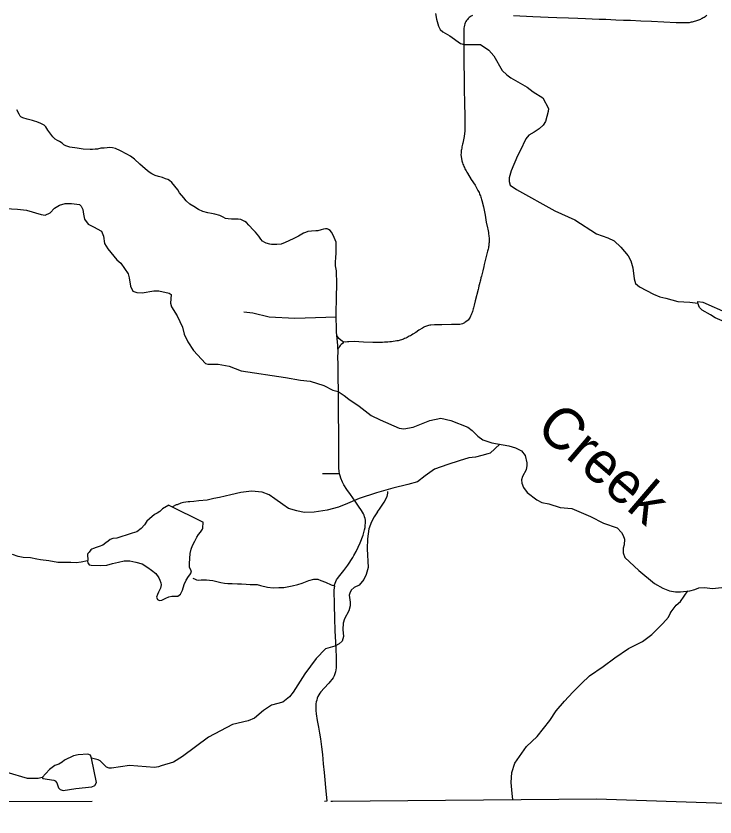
# Model space of a CAD drawing. Extents: x -19 to 366, y -4 to 359.
# Drawn here: x 140.756 to 142.109, y 186.985 to 188.535 of the extents above; entities that cross this region are included whole.
import ezdxf

# ---------------------------------------------------------------- set-up
doc = ezdxf.new("R2010")
doc.units = 0
for name, color, linetype in [('Level 2', 7, 'Continuous'), ('Level 31', 7, 'Continuous'), ('Level 32', 7, 'Continuous'), ('Level 35', 7, 'Continuous'), ('Level 60', 7, 'Continuous')]:
    doc.layers.add(name, color=color, linetype=linetype)

msp = doc.modelspace()

# ---------------------------------------------------------------- linework, layer by layer
at = {"layer": 'Level 2'}
for points in [[(139.3808, 187.0227), (139.457, 187.0215), (139.699, 187.0177), (139.7422, 187.017), (140.378, 187.0152), (140.9038, 187.0155)], [(141.3656, 187.0158), (141.3691, 187.0158), (141.8799, 187.0199), (142.4018, 187.003), (142.3602, 186.0117)]]:
    msp.add_lwpolyline(points, dxfattribs=at)
at = {"layer": 'Level 31'}
for points in [[(141.6399, 188.536), (141.6377, 188.5349), (141.6356, 188.5336), (141.6336, 188.532), (141.6317, 188.5303), (141.63, 188.5283), (141.6285, 188.5263), (141.6272, 188.5241), (141.6261, 188.5217), (141.6253, 188.5197), (141.6246, 188.5171), (141.624, 188.5144), (141.6235, 188.5117), (141.6232, 188.509), (141.623, 188.5069), (141.623, 188.5033), (141.623, 188.4943), (141.6232, 188.4709), (141.6234, 188.4613), (141.6234, 188.4394), (141.6236, 188.419), (141.6238, 188.4059), (141.6239, 188.3954), (141.6241, 188.3854), (141.6243, 188.375), (141.6244, 188.3658), (141.625, 188.3421), (141.6251, 188.3384), (141.6252, 188.3346), (141.6251, 188.3233), (141.6249, 188.3129)], [(142.0937, 188.5358), (142.092, 188.5346), (142.0903, 188.5335), (142.0885, 188.5324), (142.0867, 188.5313), (142.0849, 188.5303), (142.083, 188.5293), (142.0812, 188.5284), (142.0793, 188.5276), (142.0773, 188.5268), (142.0754, 188.5261), (142.0734, 188.5254), (142.0714, 188.5248), (142.0694, 188.5242), (142.0674, 188.5237), (142.0653, 188.5232), (142.0633, 188.5228), (142.0592, 188.522), (142.0553, 188.5218), (142.0508, 188.5217), (142.0457, 188.5218), (142.0341, 188.5221), (141.9863, 188.5245), (141.9658, 188.5253), (141.9462, 188.5261), (141.9322, 188.5266), (141.9174, 188.5273), (141.8983, 188.528), (141.8855, 188.5285), (141.8719, 188.529), (141.8589, 188.5295), (141.8442, 188.53), (141.8258, 188.5307), (141.8034, 188.5315), (141.7863, 188.5323), (141.7567, 188.5334), (141.7196, 188.5351)], [(141.6249, 188.3129), (141.6237, 188.3019), (141.6221, 188.2922), (141.6212, 188.2892), (141.6206, 188.2868), (141.62, 188.2844), (141.6195, 188.2819), (141.6191, 188.2795), (141.6187, 188.277), (141.6183, 188.2745), (141.6181, 188.272), (141.6179, 188.2695), (141.6177, 188.267), (141.6194, 188.255), (141.62, 188.2529), (141.6208, 188.2506), (141.6216, 188.2484), (141.6225, 188.2461), (141.6234, 188.2439), (141.6244, 188.2417), (141.6254, 188.2395), (141.6265, 188.2374), (141.6277, 188.2352), (141.6288, 188.2331), (141.6301, 188.2311), (141.6377, 188.2188), (141.6449, 188.2074), (141.649, 188.2), (141.6505, 188.1974), (141.6516, 188.1953), (141.6526, 188.1932), (141.6536, 188.1911), (141.6545, 188.1889), (141.6554, 188.1868), (141.6562, 188.1846), (141.657, 188.1824), (141.6577, 188.1801), (141.6583, 188.1779), (141.6612, 188.1655), (141.6642, 188.1495), (141.6666, 188.1361), (141.669, 188.1254), (141.6696, 188.1224), (141.6702, 188.1193), (141.6707, 188.1163), (141.6712, 188.1132), (141.6716, 188.1102), (141.672, 188.1036), (141.6721, 188.1009), (141.672, 188.0988), (141.672, 188.0967), (141.6718, 188.0946), (141.6716, 188.0925), (141.6714, 188.0904), (141.6711, 188.0883), (141.6707, 188.0862), (141.6703, 188.0841), (141.6698, 188.0821), (141.6692, 188.08), (141.6661, 188.0672), (141.6629, 188.0545), (141.6618, 188.0503), (141.6597, 188.0417), (141.6572, 188.0317), (141.6564, 188.0286), (141.6552, 188.0241), (141.6546, 188.0219), (141.6541, 188.0196), (141.653, 188.0151), (141.6524, 188.0128), (141.6513, 188.0082), (141.6508, 188.006), (141.6453, 187.9836), (141.6431, 187.9755), (141.6425, 187.9727), (141.6419, 187.9704), (141.6413, 187.9681), (141.6406, 187.9657), (141.6399, 187.9635), (141.6391, 187.9612), (141.6382, 187.9589), (141.6373, 187.9567), (141.6363, 187.9545), (141.6353, 187.9523), (141.633, 187.9487), (141.6313, 187.9467), (141.6294, 187.9449), (141.6274, 187.9433), (141.6252, 187.9418), (141.6245, 187.9415)], [(141.5458, 187.9329), (141.545, 187.9324), (141.5431, 187.9313), (141.5358, 187.927), (141.5302, 187.9228), (141.5247, 187.9192), (141.5221, 187.9176), (141.5199, 187.9164), (141.5177, 187.9152), (141.5155, 187.914), (141.5132, 187.9129), (141.511, 187.9119), (141.5086, 187.9109), (141.5063, 187.91), (141.4964, 187.9067), (141.4935, 187.9062), (141.4901, 187.9057), (141.4866, 187.9052), (141.4832, 187.9048), (141.4798, 187.9044), (141.4763, 187.9041), (141.4729, 187.9038), (141.4694, 187.9036), (141.466, 187.9035), (141.4625, 187.9034), (141.4471, 187.9035), (141.429, 187.9041), (141.4106, 187.9049), (141.4007, 187.9045), (141.3982, 187.9044), (141.3946, 187.9037), (141.3905, 187.9043)], [(141.6245, 187.9415), (141.6229, 187.9406), (141.6204, 187.9396), (141.618, 187.9388), (141.6154, 187.9383), (141.6128, 187.938), (141.6102, 187.9379), (141.5992, 187.938), (141.5805, 187.9377), (141.5666, 187.9372), (141.5594, 187.9367), (141.5571, 187.9365), (141.555, 187.9361), (141.5529, 187.9357), (141.5508, 187.935), (141.5488, 187.9343), (141.5469, 187.9334), (141.5458, 187.9329)], [(141.3905, 187.9043), (141.3886, 187.9013), (141.3855, 187.8993), (141.3839, 187.8976), (141.3826, 187.8957), (141.3816, 187.8936), (141.3796, 187.8913)], [(141.3828, 187.6494), (141.382, 187.6544), (141.3815, 187.6599), (141.3814, 187.6648), (141.3813, 187.6706), (141.3812, 187.6881), (141.3811, 187.7019), (141.3809, 187.7178), (141.3809, 187.7356), (141.3807, 187.7571), (141.3806, 187.7733), (141.3804, 187.7916), (141.3804, 187.8083), (141.3803, 187.8106), (141.3803, 187.8175), (141.3801, 187.8284), (141.38, 187.8357), (141.3798, 187.8517), (141.3798, 187.8612), (141.3796, 187.8751), (141.3799, 187.8845), (141.3797, 187.889), (141.3796, 187.8913)], [(141.3726, 187.4323), (141.3731, 187.4344), (141.3741, 187.4377), (141.3754, 187.4409), (141.377, 187.4439), (141.3789, 187.4468), (141.3831, 187.4524), (141.3907, 187.4619), (141.3984, 187.4722), (141.4082, 187.4869), (141.4103, 187.4908), (141.4146, 187.499), (141.4186, 187.5074), (141.4224, 187.5159), (141.4281, 187.5304), (141.4311, 187.5408), (141.432, 187.5451), (141.4325, 187.5496), (141.4328, 187.5538), (141.4326, 187.5595), (141.432, 187.5627), (141.4312, 187.5659), (141.4301, 187.5689), (141.4287, 187.5719), (141.4253, 187.5783), (141.4196, 187.5867), (141.4129, 187.5961), (141.4037, 187.6089), (141.3968, 187.6187), (141.3909, 187.628), (141.3881, 187.6331), (141.385, 187.6405), (141.3836, 187.6454), (141.3828, 187.6494)], [(141.3726, 187.4323), (141.3719, 187.4276), (141.3717, 187.4246), (141.3719, 187.3952), (141.3728, 187.3699), (141.3737, 187.3455), (141.3748, 187.3232), (141.3754, 187.3085), (141.3759, 187.2959), (141.3761, 187.282), (141.3762, 187.2779), (141.3759, 187.2739), (141.3754, 187.2699), (141.3746, 187.2659), (141.3734, 187.262), (141.372, 187.2582), (141.3704, 187.2546), (141.3621, 187.2441), (141.3526, 187.2344), (141.3464, 187.2273), (141.3443, 187.2244), (141.3424, 187.2214), (141.3407, 187.2182), (141.3394, 187.2148), (141.3383, 187.2114), (141.3375, 187.208), (141.3369, 187.2039), (141.3365, 187.1996), (141.3364, 187.1954), (141.3366, 187.1912), (141.3374, 187.1846), (141.3395, 187.1718), (141.3418, 187.1591), (141.344, 187.1472), (141.3457, 187.1363), (141.3479, 187.1206), (141.3494, 187.1058), (141.3512, 187.088), (141.353, 187.0709), (141.3543, 187.0569), (141.3557, 187.0422), (141.3574, 187.0223), (141.358, 187.0163), (141.3581, 187.0158)]]:
    msp.add_lwpolyline(points, dxfattribs=at)
at = {"layer": 'Level 32'}
for points in [[(140.8321, 188.2967), (140.8273, 188.3015), (140.8235, 188.3063), (140.8178, 188.3142), (140.814, 188.3208), (140.8107, 188.3238), (140.8046, 188.3268), (140.7967, 188.3303), (140.7922, 188.3317), (140.7879, 188.3327), (140.778, 188.3351), (140.7694, 188.338), (140.7657, 188.3397), (140.7644, 188.3412), (140.7621, 188.3451), (140.7581, 188.3535)], [(141.3774, 187.917), (141.3767, 187.9236), (141.3761, 187.959), (141.3768, 187.9908), (141.3776, 188.016), (141.3764, 188.0419), (141.375, 188.0517), (141.3747, 188.0592), (141.3753, 188.0672), (141.3758, 188.0768), (141.3761, 188.0891), (141.3758, 188.0973), (141.3744, 188.1019), (141.37, 188.111), (141.3667, 188.1167), (141.3644, 188.1202), (141.3613, 188.122), (141.3586, 188.1229), (141.3554, 188.1229), (141.3514, 188.1228), (141.3469, 188.1214), (141.3407, 188.1193), (141.3366, 188.1192), (141.3285, 188.1186), (141.3209, 188.1178), (141.3165, 188.1164), (141.313, 188.1147), (141.3029, 188.1091), (141.2931, 188.1039), (141.2774, 188.0968), (141.2697, 188.0938), (141.2615, 188.0926), (141.2567, 188.0926), (141.251, 188.0931), (141.2475, 188.0936), (141.2408, 188.0952), (141.2379, 188.0965), (141.2336, 188.0993), (141.2301, 188.103), (141.2264, 188.1088), (141.2199, 188.1167), (141.2159, 188.1206), (141.2067, 188.1303), (141.2025, 188.1355), (141.1995, 188.1376), (141.1953, 188.1396), (141.1912, 188.141), (141.1862, 188.1417), (141.1803, 188.142), (141.1737, 188.1422), (141.1669, 188.1424), (141.1621, 188.1435), (141.1576, 188.1455), (141.151, 188.1487), (141.1409, 188.1514), (141.1348, 188.1528), (141.1273, 188.1541), (141.1176, 188.1569), (141.1097, 188.1609), (141.1005, 188.1661), (141.0929, 188.1711), (141.0857, 188.1774), (141.0811, 188.183), (141.0728, 188.1929), (141.0693, 188.1986), (141.0578, 188.2126), (141.0532, 188.2165), (141.0501, 188.2187), (141.0456, 188.2202), (141.0399, 188.2226), (141.0322, 188.2247), (141.0259, 188.2266), (141.0192, 188.2298), (141.0138, 188.2329), (141.006, 188.2391), (140.9957, 188.2482), (140.9854, 188.2582), (140.9804, 188.2622), (140.978, 188.2637), (140.9708, 188.2675), (140.9582, 188.2742), (140.949, 188.2784), (140.9432, 188.2798), (140.9375, 188.2803), (140.9324, 188.2801), (140.9266, 188.2795), (140.9207, 188.2791), (140.9142, 188.2775), (140.9095, 188.2771), (140.9042, 188.2769), (140.8996, 188.2768), (140.886, 188.2773), (140.8747, 188.2792), (140.8605, 188.2813), (140.8525, 188.2836), (140.8491, 188.2856), (140.8454, 188.2887), (140.8407, 188.2919), (140.8368, 188.2941), (140.8321, 188.2967)], [(141.3762, 187.952), (141.2958, 187.95), (141.2465, 187.9525), (141.2145, 187.9602), (141.1972, 187.9622)], [(141.3796, 187.8913), (141.3794, 187.8981), (141.3774, 187.917)], [(141.3905, 187.9043), (141.3875, 187.9061), (141.3851, 187.908), (141.3814, 187.911), (141.3774, 187.917)], [(141.3828, 187.6494), (141.3724, 187.649), (141.3627, 187.6494), (141.3494, 187.6491)], [(141.0983, 187.4475), (141.1029, 187.4452), (141.1054, 187.4441), (141.1104, 187.4434), (141.1146, 187.4437), (141.1194, 187.4443), (141.1253, 187.4442), (141.1311, 187.4435), (141.1372, 187.4427), (141.1447, 187.4407), (141.1528, 187.4388), (141.1597, 187.4376), (141.1664, 187.4369), (141.1748, 187.4368), (141.1851, 187.4364), (141.1927, 187.436), (141.2017, 187.4355), (141.2094, 187.435), (141.2145, 187.4349), (141.2232, 187.4347), (141.2295, 187.4329), (141.2428, 187.4299), (141.2542, 187.4285), (141.2651, 187.4289), (141.2745, 187.4291), (141.2909, 187.4322), (141.302, 187.4351), (141.3105, 187.4376), (141.3232, 187.4426), (141.3331, 187.4452), (141.3405, 187.4454), (141.3463, 187.443), (141.3555, 187.4393), (141.3665, 187.4345), (141.3726, 187.4323)], [(141.3533, 187.0158), (141.358, 187.0163)]]:
    msp.add_lwpolyline(points, dxfattribs=at)
at = {"layer": 'Level 35'}
for points in [[(141.5685, 188.5401), (141.57, 188.5291), (141.5741, 188.5154), (141.5775, 188.509), (141.5828, 188.5044), (141.5961, 188.4964), (141.6165, 188.4816), (141.6237, 188.4801), (141.6554, 188.4801), (141.6713, 188.4691), (141.6811, 188.4581), (141.6977, 188.4296), (141.7064, 188.4209), (141.7144, 188.4156), (141.7457, 188.3973), (141.7574, 188.3886), (141.776, 188.3768), (141.7869, 188.3559), (141.7865, 188.3503), (141.7816, 188.3309), (141.7767, 188.3241), (141.7692, 188.3168), (141.7597, 188.31), (141.7491, 188.3043), (141.7435, 188.2975), (141.7325, 188.274), (141.7272, 188.2645), (141.7147, 188.2356), (141.711, 188.2216), (141.711, 188.2147), (141.7132, 188.2075), (141.7249, 188.1992), (141.7994, 188.1582), (141.8379, 188.1403), (141.8799, 188.1137), (141.9018, 188.1061), (141.9143, 188.0997), (141.9271, 188.0879), (141.9415, 188.0712), (141.9468, 188.0613), (141.9506, 188.0477), (141.9532, 188.0264)], [(140.7227, 188.1629), (140.7593, 188.1614), (140.7767, 188.1591), (140.8051, 188.1511), (140.8126, 188.1496), (140.8224, 188.1541), (140.8308, 188.1629), (140.8402, 188.169), (140.8515, 188.1724), (140.8636, 188.1724), (140.8791, 188.1701), (140.8822, 188.167), (140.8859, 188.1606), (140.8867, 188.1519), (140.889, 188.1416), (140.8958, 188.1325), (140.9063, 188.1272), (140.9215, 188.1188), (140.9256, 188.109), (140.9275, 188.0945), (140.9343, 188.0847), (140.9517, 188.0634), (140.9589, 188.0566), (140.9732, 188.0364), (140.9755, 188.0285), (140.9781, 188.0121), (140.9827, 188.0027)], [(141.9532, 188.0264), (141.9558, 188.0173), (141.963, 188.0108), (141.9902, 187.9968), (142.0027, 187.9919), (142.014, 187.9892), (142.0375, 187.9827), (142.0609, 187.9816), (142.076, 187.9793)], [(140.9827, 188.0027), (140.9899, 188), (141.0004, 187.9996), (141.0231, 188.0034), (141.0326, 188.0034), (141.0526, 187.9985), (141.0564, 187.9962), (141.0556, 187.9791), (141.0571, 187.9723), (141.0681, 187.9548), (141.0783, 187.9328), (141.0817, 187.9195), (141.0889, 187.9043), (141.0998, 187.8876), (141.1229, 187.8625), (141.1274, 187.8614), (141.1475, 187.861), (141.169, 187.8576), (141.1924, 187.8485), (141.2778, 187.8356), (141.3069, 187.8306), (141.3258, 187.8283), (141.3523, 187.82), (141.3693, 187.8109), (141.3799, 187.8082), (141.3916, 187.801), (141.4003, 187.7938), (141.4203, 187.7801), (141.4441, 187.7623), (141.4611, 187.7535), (141.4978, 187.7376), (141.5072, 187.7361), (141.525, 187.7391), (141.5571, 187.7524), (141.579, 187.7566), (141.5983, 187.7524), (141.6312, 187.7391), (141.6391, 187.733), (141.6501, 187.722), (141.6603, 187.7152), (141.6777, 187.7091), (141.7106, 187.7034), (141.723, 187.6992), (141.7348, 187.6935), (141.7419, 187.6844), (141.7453, 187.6707), (141.7453, 187.6654), (141.7438, 187.6567), (141.737, 187.6442), (141.7351, 187.6377), (141.7355, 187.6309), (141.7385, 187.6225), (141.7457, 187.613), (141.7646, 187.5986), (141.7744, 187.5937), (141.7877, 187.591), (141.8096, 187.5842), (141.8326, 187.5823), (141.8682, 187.5663), (141.8939, 187.5534), (141.9199, 187.5443), (141.9282, 187.5356), (141.932, 187.5295), (141.9343, 187.5226), (141.9335, 187.512), (141.932, 187.5052)], [(142.076, 187.9793), (142.076, 187.9823), (142.0858, 187.9812), (142.1354, 187.9592), (142.1406, 187.9558), (142.1486, 187.9482), (142.1452, 187.9402), (142.1433, 187.9387), (142.1403, 187.9383), (142.1097, 187.9512), (142.101, 187.9569), (142.0847, 187.9656), (142.0794, 187.971), (142.076, 187.9793)], [(141.6931, 187.7064), (141.6739, 187.6889), (141.6696, 187.6875), (141.6581, 187.6844), (141.6461, 187.6813), (141.6331, 187.6798), (141.614, 187.6745), (141.592, 187.6672), (141.5665, 187.6584), (141.5483, 187.6451), (141.5333, 187.6338), (141.5149, 187.6285), (141.486, 187.6212), (141.4541, 187.6125), (141.4209, 187.6015), (141.3983, 187.5917), (141.3805, 187.5845), (141.3585, 187.5785), (141.3333, 187.5751), (141.3144, 187.5745), (141.3, 187.5774), (141.2837, 187.5819), (141.2725, 187.5898), (141.2576, 187.6007), (141.2464, 187.6084), (141.2325, 187.6138), (141.2124, 187.6158), (141.1914, 187.6131), (141.1722, 187.6083), (141.1504, 187.6036), (141.1395, 187.6011), (141.126, 187.5983), (141.1099, 187.5968), (141.1005, 187.5957), (141.0928, 187.5951), (141.0898, 187.5947), (141.0802, 187.5937), (141.0751, 187.5926), (141.068, 187.5894), (141.0665, 187.589), (141.0592, 187.585)], [(141.456, 187.5756), (141.4601, 187.581), (141.4689, 187.5941), (141.475, 187.6054), (141.4763, 187.6115), (141.4758, 187.6152)], [(141.0518, 187.5887), (141.0399, 187.5812), (141.0349, 187.5762), (141.0298, 187.5732), (141.0242, 187.5701), (141.0146, 187.5619), (141.0098, 187.5578), (141.0049, 187.5507), (140.9986, 187.5433), (140.9903, 187.5369), (140.9809, 187.5342), (140.9713, 187.5308), (140.9589, 187.5271), (140.9513, 187.5246), (140.9437, 187.5241), (140.9387, 187.5219), (140.9344, 187.5189), (140.9299, 187.5154), (140.924, 187.5109), (140.9174, 187.5087), (140.9113, 187.5065), (140.906, 187.5048), (140.9032, 187.5036), (140.9012, 187.5021), (140.898, 187.4976), (140.8953, 187.4951), (140.8948, 187.4932), (140.8945, 187.489), (140.8951, 187.4858), (140.8952, 187.483), (140.8945, 187.4797), (140.8953, 187.4767), (140.898, 187.4732), (140.902, 187.4725), (140.9204, 187.472), (140.9323, 187.4722), (140.9431, 187.4757), (140.9544, 187.4782), (140.9653, 187.4808), (140.9763, 187.4806), (140.988, 187.478), (141.0004, 187.4747), (141.0113, 187.4681), (141.0188, 187.4628), (141.0272, 187.4562), (141.0325, 187.4479), (141.0349, 187.4436), (141.0369, 187.4382), (141.037, 187.4346), (141.0358, 187.4277), (141.032, 187.4204), (141.0301, 187.4158), (141.0279, 187.4103), (141.0303, 187.4058), (141.0339, 187.4043), (141.0383, 187.4048), (141.0465, 187.4086), (141.0521, 187.4108), (141.0579, 187.4125), (141.0647, 187.4126), (141.0692, 187.4123), (141.0748, 187.4163), (141.0786, 187.4243), (141.0816, 187.4352), (141.0857, 187.4434), (141.0903, 187.4504), (141.093, 187.4535), (141.0959, 187.4586), (141.0945, 187.4632), (141.0921, 187.4679), (141.0921, 187.4758), (141.0934, 187.4948), (141.0955, 187.5034), (141.098, 187.5103), (141.1025, 187.5191), (141.1061, 187.5264), (141.1097, 187.5316), (141.1132, 187.536), (141.1174, 187.542), (141.1176, 187.5437), (141.1186, 187.5557)], [(141.0518, 187.5887), (141.1186, 187.5557)], [(141.456, 187.5756), (141.4494, 187.5656), (141.4445, 187.5561), (141.4396, 187.5425), (141.4369, 187.5235), (141.4362, 187.5038), (141.4377, 187.4677), (141.4343, 187.454), (141.4298, 187.4449), (141.4207, 187.4339), (141.4112, 187.429), (141.4052, 187.424), (141.4022, 187.4183), (141.401, 187.4142), (141.4029, 187.4009), (141.4029, 187.3937), (141.4003, 187.3842), (141.3923, 187.3682), (141.3893, 187.3603), (141.3889, 187.3481), (141.3905, 187.3341), (141.3878, 187.3253), (141.3818, 187.3204), (141.3734, 187.3158), (141.3557, 187.3102), (141.3372, 187.2916), (141.3152, 187.262), (141.2926, 187.2267), (141.2858, 187.2175), (141.2725, 187.2073), (141.2506, 187.2016), (141.2355, 187.1914), (141.2177, 187.1766), (141.2056, 187.1712), (141.1754, 187.164), (141.1289, 187.1394), (141.0783, 187.1022), (141.0609, 187.0912), (141.0375, 187.0843), (141.0322, 187.0821), (141.0246, 187.0809), (140.9759, 187.0847), (140.9411, 187.0794), (140.9369, 187.0794), (140.9316, 187.0817), (140.9192, 187.0938), (140.9154, 187.0957), (140.9025, 187.0988), (140.9003, 187.1049), (140.8954, 187.1064), (140.8765, 187.1056), (140.8674, 187.1033), (140.85, 187.095), (140.8459, 187.0912), (140.8391, 187.0874), (140.8311, 187.0847), (140.8213, 187.0768), (140.8069, 187.0616), (140.799, 187.0597), (140.7786, 187.0597), (140.7389, 187.0711)], [(141.932, 187.5052), (141.9316, 187.4961), (141.9347, 187.487), (141.9623, 187.4619), (141.9925, 187.4372), (142.0084, 187.4277), (142.0212, 187.4228), (142.0329, 187.4205), (142.0428, 187.4205), (142.0605, 187.4228), (142.0707, 187.4251), (142.0783, 187.4285), (142.09, 187.4292), (142.104, 187.4273), (142.1225, 187.4292)], [(140.8947, 187.4809), (140.8823, 187.4783), (140.873, 187.4772), (140.8626, 187.4775), (140.8498, 187.4776), (140.8371, 187.4777), (140.8195, 187.4809), (140.8034, 187.4824), (140.7967, 187.4842), (140.784, 187.4867), (140.77, 187.4874), (140.7604, 187.4892), (140.7493, 187.4932)], [(141.7178, 187.0186), (141.7168, 187.0307), (141.7146, 187.0515), (141.7164, 187.0709), (141.7217, 187.089), (141.7445, 187.1212), (141.7649, 187.1406), (141.7897, 187.1719), (141.8021, 187.1906), (141.8181, 187.2091), (141.8343, 187.2264), (141.8507, 187.2436), (141.8668, 187.258), (141.8928, 187.2762), (141.9157, 187.293), (141.9421, 187.3111), (141.9693, 187.3248), (141.9873, 187.3383), (142.0086, 187.3598), (142.0194, 187.372), (142.0227, 187.3787), (142.0247, 187.382), (142.0346, 187.3951), (142.0427, 187.4023), (142.0571, 187.4224)], [(140.8069, 187.0616), (140.8081, 187.0593), (140.8292, 187.0563), (140.8323, 187.0548), (140.8353, 187.0513), (140.8387, 187.0415), (140.8417, 187.0381), (140.8474, 187.0362), (140.8723, 187.0399), (140.9033, 187.0434), (140.9086, 187.046), (140.912, 187.0517), (140.9025, 187.0988)]]:
    msp.add_lwpolyline(points, dxfattribs=at)
at = {"layer": 'Level 60'}
for points in [[(146.7783, 1.697), (146.5788, 10.3131), (146.3785, 18.9294), (146.1776, 27.5458), (145.9759, 36.1624), (145.7736, 44.7791), (145.5705, 53.396), (145.3668, 62.013), (145.1624, 70.6301), (144.9572, 79.2474), (144.7514, 87.8648), (144.5449, 96.4823), (144.3377, 105.1), (144.1299, 113.7179), (143.9213, 122.3359), (143.712, 130.954), (143.5021, 139.5723), (143.2915, 148.1907), (143.0802, 156.8092), (142.8682, 165.4279), (142.6555, 174.0468), (142.4422, 182.6658), (142.2282, 191.2849), (142.0135, 199.9042), (141.7981, 208.5236), (141.582, 217.1432), (141.3653, 225.7629), (141.1479, 234.3828), (140.9298, 243.0028), (140.711, 251.623), (140.4916, 260.2433), (140.2715, 268.8638), (140.0508, 277.4844), (139.8293, 286.1051), (139.6072, 294.726), (139.3845, 303.3471), (139.161, 311.9683), (138.937, 320.5896), (138.7122, 329.2111), (138.4868, 337.8328), (138.2607, 346.4546)], [(0, 180.8999), (7.1228, 180.9044), (14.2457, 180.9176), (21.3685, 180.9397), (28.4912, 180.9706), (35.614, 181.0103), (42.7366, 181.0589), (49.8592, 181.1163), (56.9818, 181.1825), (64.1042, 181.2575), (71.2266, 181.3414), (78.3488, 181.4341), (85.4709, 181.5357), (92.5929, 181.646), (99.7147, 181.7652), (106.8364, 181.8933), (113.9579, 182.0301), (121.0793, 182.1758), (128.2005, 182.3303), (135.3214, 182.4936), (142.4422, 182.6658), (149.5627, 182.8468), (156.683, 183.0366), (163.8031, 183.2352), (170.9229, 183.4427), (178.0425, 183.659), (185.1617, 183.8841), (192.2807, 184.1181), (199.3994, 184.3608), (206.5178, 184.6124), (213.6359, 184.8728), (220.7537, 185.1421), (227.8711, 185.4201), (234.9881, 185.707), (242.1048, 186.0027), (249.2212, 186.3073), (256.3371, 186.6206), (263.4526, 186.9428), (270.5678, 187.2738), (277.6825, 187.6136), (284.7968, 187.9622), (291.9107, 188.3197), (299.0241, 188.6859), (306.1371, 189.061), (313.2495, 189.4449), (320.3615, 189.8377), (327.4731, 190.2392), (334.5841, 190.6495), (341.6946, 191.0687)]]:
    msp.add_spline(points, degree=3, dxfattribs=at)

# ---------------------------------------------------------------- texts
at = {"layer": 'Level 35'}
msp.add_text('Creek', height=0.08, rotation=319.3735, dxfattribs=at).set_placement((141.7596, 187.7322))

doc.saveas('drawing.dxf')
